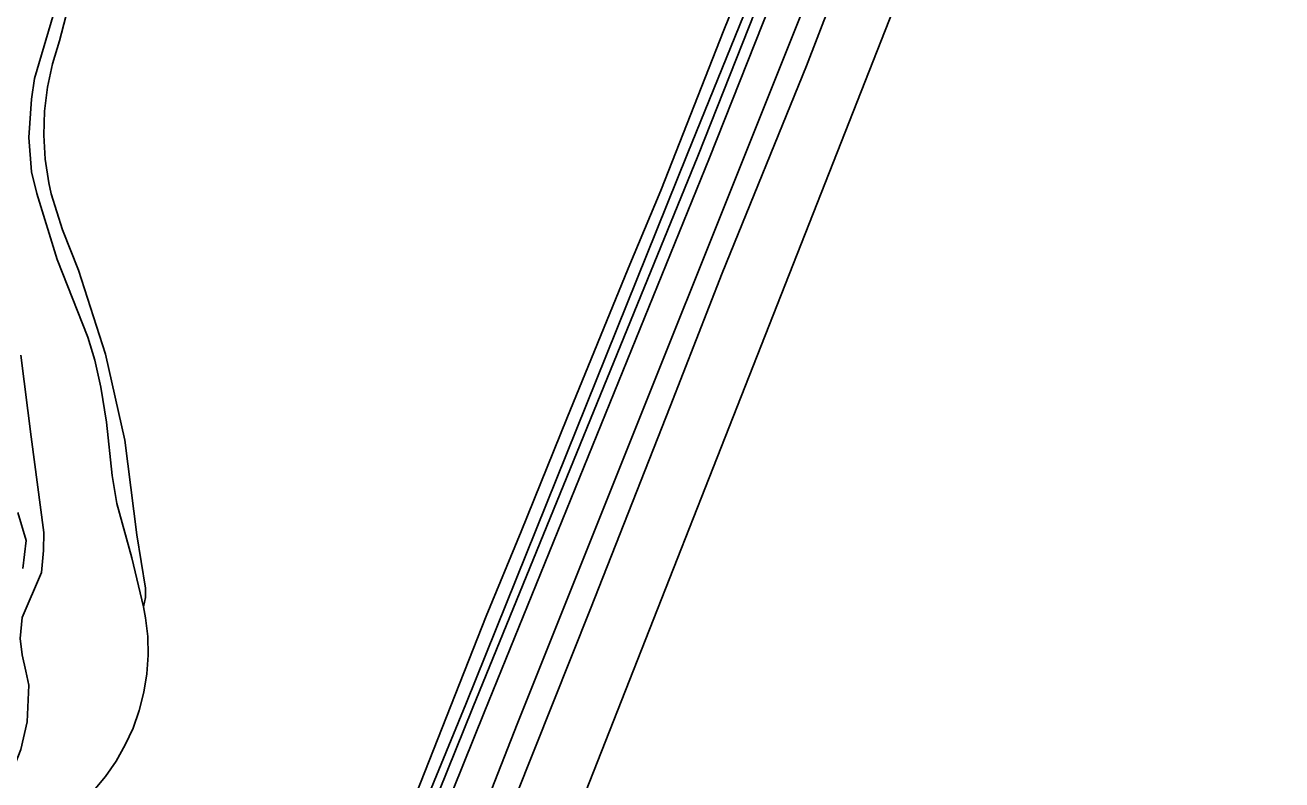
# Model space of a CAD drawing. Extents: x 157793 to 159380, y 380877 to 382313.
# Drawn here: x 159182.7 to 159312.3, y 381872.9 to 381950.8 of the extents above; entities that cross this region are included whole.
import ezdxf

# ---------------------------------------------------------------- set-up
doc = ezdxf.new("R2010")
doc.units = 0
for name, color, linetype in [('IMGEO_Groenvoorziening', 7, 'Continuous'), ('IMGEO_Haag', 7, 'Continuous'), ('IMGEO_Oever', 7, 'Continuous'), ('IMGEO_Voetpad_halfverhard', 7, 'Continuous'), ('IMGEO_Waterloop', 7, 'Continuous')]:
    doc.layers.add(name, color=color, linetype=linetype)

msp = doc.modelspace()

# ---------------------------------------------------------------- linework, layer by layer
at = {"layer": 'IMGEO_Groenvoorziening'}
for points in [[(159228.98, 382046.59), (159225.6, 382047.65), (159224.77, 382045.08), (159224.63, 382044.24), (159231.83, 382042.83), (159237.1, 382041.98), (159242.42, 382041.6), (159247.75, 382041.7), (159253.05, 382042.27), (159258.28, 382043.32), (159258.34, 382043.33), (159267.71, 382045.7), (159268.44, 382045.85), (159272.01, 382046.43), (159275.61, 382046.68), (159279.23, 382046.61), (159282.83, 382046.22), (159286.37, 382045.51), (159292.81, 382043.05), (159281.64, 382013.66), (159263.21, 381967.48), (159251.01, 381937.43), (159228.18, 381880.74), (159208.61, 381833.2)], [(159228.18, 381880.74), (159251.01, 381937.43), (159263.21, 381967.48), (159281.64, 382013.66), (159292.81, 382043.05), (159286.37, 382045.51), (159282.83, 382046.22), (159279.23, 382046.61), (159275.61, 382046.68), (159272.01, 382046.43), (159268.44, 382045.85), (159267.71, 382045.7), (159258.34, 382043.33), (159258.28, 382043.32), (159253.05, 382042.27), (159247.75, 382041.7), (159242.42, 382041.6), (159237.1, 382041.98), (159231.83, 382042.83), (159224.63, 382044.24), (159224.54, 382043.69), (159224.61, 382042.82), (159231.55, 382041.46)], [(159233.45, 381878.68), (159268.28, 381965.74), (159281.56, 382000), (159299.18, 382045.46), (159298.81, 382045.59)], [(159276.72, 382044.49), (159281.61, 382044.24), (159287.26, 382043.39), (159291.73, 382042.24), (159286.3, 382028.16), (159277.7, 382006.85), (159268.15, 381983.23), (159254.79, 381950.24), (159248.27, 381933.7), (159244.92, 381925.68), (159238.58, 381910.21), (159233.88, 381898.55), (159230.26, 381889.83), (159220.73, 381865.66), (159209.58, 381838.8), (159181.79, 381760.75), (159166.76, 381718.11), (159167.24, 381717.94), (159187.96, 381774.24), (159196.9, 381800.67), (159208.61, 381833.2), (159228.18, 381880.74)], [(159296.05, 382042.92), (159265.11, 381966.83), (159253.3, 381937.07), (159230.07, 381879.89), (159220.48, 381856.09), (159210.9, 381832.29), (159198.76, 381799.81), (159189.32, 381771.48), (159180.57, 381747.57), (159168.85, 381717.08), (159161.19, 381696.2), (159153.81, 381676.95), (159153.1, 381675.14), (159153.44, 381675.01), (159154.5, 381677.13), (159156.99, 381682.55), (159162.89, 381696.71), (159169.43, 381714.51), (159173.78, 381724.4), (159183.58, 381750.2), (159201.82, 381797.98), (159233.45, 381878.68)], [(159167.95, 381717.66), (159179.34, 381747.96), (159188.29, 381772.04), (159197.7, 381800.34), (159209.7, 381832.86), (159219.3, 381856.63), (159228.9, 381880.4), (159252.08, 381937.26), (159263.98, 381967.33), (159282.34, 382013.54), (159293.83, 382042.67)], [(159181.79, 381760.75), (159209.58, 381838.8), (159220.73, 381865.66), (159230.26, 381889.83), (159233.88, 381898.55), (159238.58, 381910.21), (159244.92, 381925.68), (159248.27, 381933.7), (159254.79, 381950.24), (159268.15, 381983.23)], [(159188.24, 381956.84), (159186.27, 381949.13), (159185.54, 381946.77), (159185.02, 381944.35), (159184.72, 381941.89), (159184.64, 381939.41), (159184.79, 381936.94), (159185.15, 381934.49), (159185.39, 381933.38), (159186.56, 381929.65), (159188.22, 381925.48), (159191, 381916.82), (159193, 381907.96), (159194.24, 381898.22), (159195.11, 381892.7), (159195.11, 381891.74), (159194.92, 381890.79), (159195.13, 381889.64), (159195.35, 381887.72), (159195.39, 381885.8), (159195.25, 381883.88), (159194.95, 381881.98), (159194.48, 381880.11), (159193.84, 381878.29), (159193.04, 381876.54), (159192.09, 381874.86), (159190.99, 381873.28), (159189.76, 381871.8)], [(159182.46, 381894.73), (159182.83, 381897.62), (159181.94, 381900.5)]]:
    msp.add_lwpolyline(points, dxfattribs=at)
at = {"layer": 'IMGEO_Haag'}
for points in [[(159208.61, 381833.2), (159228.18, 381880.74), (159251.01, 381937.43), (159263.21, 381967.48), (159281.64, 382013.66), (159292.81, 382043.05), (159286.37, 382045.51), (159282.83, 382046.22), (159279.23, 382046.61), (159275.61, 382046.68), (159272.01, 382046.43), (159268.44, 382045.85), (159267.71, 382045.7), (159258.34, 382043.33), (159258.28, 382043.32), (159253.05, 382042.27), (159247.75, 382041.7), (159242.42, 382041.6), (159237.1, 382041.98), (159231.83, 382042.83), (159224.63, 382044.24), (159224.54, 382043.69), (159224.61, 382042.82), (159231.55, 382041.46)], [(159276.72, 382044.49), (159281.61, 382044.24), (159287.26, 382043.39), (159291.73, 382042.24), (159286.3, 382028.16), (159277.7, 382006.85), (159268.15, 381983.23), (159254.79, 381950.24), (159248.27, 381933.7), (159244.92, 381925.68), (159238.58, 381910.21), (159233.88, 381898.55), (159230.26, 381889.83), (159220.73, 381865.66), (159209.58, 381838.8), (159181.79, 381760.75)]]:
    msp.add_lwpolyline(points, dxfattribs=at)
at = {"layer": 'IMGEO_Oever'}
for points in [[(159177.46, 381728.94), (159183.79, 381744.35), (159185.78, 381750), (159197.9, 381780.91), (159207.42, 381804.87), (159219.48, 381834.67), (159226, 381852.46), (159233.26, 381871.1), (159241.01, 381890.59), (159249.24, 381911.43), (159254.61, 381925.19), (159263.3, 381946.57), (159270.75, 381965.95), (159285.37, 382003.1), (159293.04, 382022.46), (159300.83, 382042.54), (159304.4, 382051.41), (159317.36, 382085.8)], [(159310.01, 382074.93), (159306.35, 382063.86), (159304.44, 382058.84), (159301.15, 382050.56), (159300.3, 382048.41), (159300.26, 382048.31), (159299.18, 382045.46), (159281.56, 382000), (159268.28, 381965.74), (159233.45, 381878.68), (159201.82, 381797.98), (159183.58, 381750.2), (159173.78, 381724.4)], [(159191, 381916.82), (159188.22, 381925.48), (159186.56, 381929.65), (159185.39, 381933.38), (159185.15, 381934.49), (159184.79, 381936.94), (159184.64, 381939.41), (159184.72, 381941.89), (159185.02, 381944.35), (159185.54, 381946.77), (159186.27, 381949.13), (159188.24, 381956.84)], [(159185.83, 381952.58), (159183.67, 381945.27), (159183.36, 381943.11), (159183.09, 381939.18), (159183.36, 381935.64), (159183.92, 381933.39), (159186, 381926.6), (159189.18, 381918.59), (159189.91, 381916.23), (159190.53, 381913.44), (159191.11, 381909.84), (159191.67, 381904.32), (159192.16, 381901.44), (159193.72, 381895.83), (159194.92, 381890.79), (159195.11, 381891.74), (159195.11, 381892.7), (159194.24, 381898.22), (159193, 381907.96), (159191, 381916.82)], [(159184.61, 381896.6), (159184.65, 381898.45), (159183.34, 381908.32), (159182.27, 381916.74)], [(159181.94, 381900.5), (159182.83, 381897.62), (159182.46, 381894.73)], [(159159.43, 381853.29), (159167.32, 381859.29), (159173.94, 381865.06), (159179.99, 381870.13), (159181.04, 381872.91), (159182.27, 381876.08), (159182.93, 381878.94), (159183.09, 381882.72), (159182.77, 381884.15), (159182.4, 381885.84), (159182.19, 381887.52), (159182.4, 381889.7), (159184.41, 381894.34), (159184.61, 381896.6)]]:
    msp.add_lwpolyline(points, dxfattribs=at)
at = {"layer": 'IMGEO_Voetpad_halfverhard'}
msp.add_lwpolyline([(159293.83, 382042.67), (159282.34, 382013.54), (159263.98, 381967.33), (159252.08, 381937.26), (159228.9, 381880.4), (159219.3, 381856.63), (159220.48, 381856.09), (159230.07, 381879.89), (159253.3, 381937.07), (159265.11, 381966.83)], dxfattribs=at)
at = {"layer": 'IMGEO_Waterloop'}
for points in [[(159064.13, 381423.55), (159112.58, 381546.65), (159194.3, 381754.28), (159308.56, 382044.58), (159380.18, 382226.57), (159380.2, 382245.71), (159374.65, 382242.65), (159374.74, 382241.34)], [(159317.36, 382085.8), (159304.4, 382051.41), (159300.83, 382042.54), (159293.04, 382022.46), (159285.37, 382003.1), (159270.75, 381965.95), (159263.3, 381946.57), (159254.61, 381925.19), (159249.24, 381911.43), (159241.01, 381890.59), (159233.26, 381871.1), (159226, 381852.46), (159219.48, 381834.67), (159207.42, 381804.87), (159197.9, 381780.91), (159185.78, 381750), (159183.79, 381744.35), (159177.46, 381728.94)], [(159189.76, 381871.8), (159190.99, 381873.28), (159192.09, 381874.86), (159193.04, 381876.54), (159193.84, 381878.29), (159194.48, 381880.11), (159194.95, 381881.98), (159195.25, 381883.88), (159195.39, 381885.8), (159195.35, 381887.72), (159195.13, 381889.64), (159194.92, 381890.79), (159193.72, 381895.83), (159192.16, 381901.44), (159191.67, 381904.32), (159191.11, 381909.84), (159190.53, 381913.44), (159189.91, 381916.23), (159189.18, 381918.59), (159186, 381926.6), (159183.92, 381933.39), (159183.36, 381935.64), (159183.09, 381939.18), (159183.36, 381943.11), (159183.67, 381945.27), (159185.83, 381952.58)], [(159182.27, 381916.74), (159183.34, 381908.32), (159184.65, 381898.45), (159184.61, 381896.6), (159184.41, 381894.34), (159182.4, 381889.7)], [(159182.4, 381885.84), (159182.77, 381884.15), (159183.09, 381882.72), (159182.93, 381878.94), (159182.27, 381876.08)]]:
    msp.add_lwpolyline(points, dxfattribs=at)

doc.saveas('drawing.dxf')
